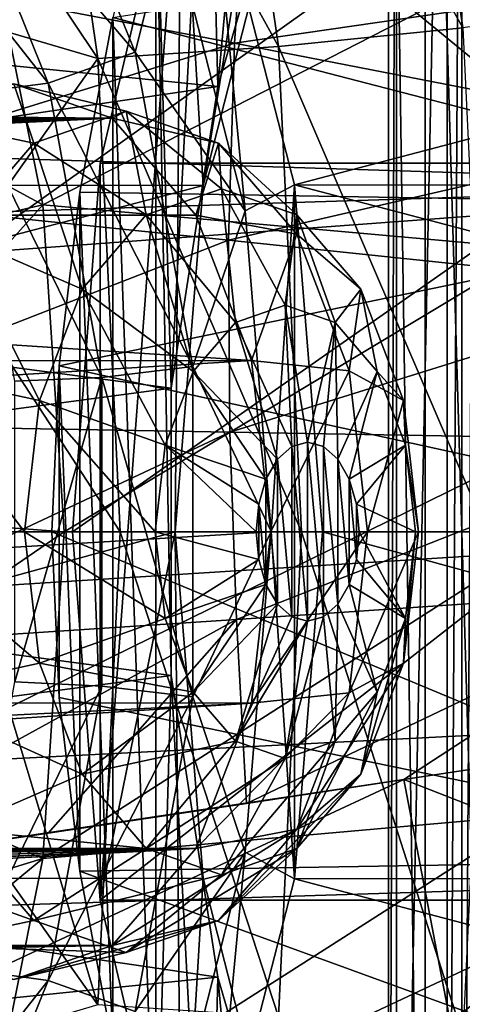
# Model space of a CAD drawing. Header units: metres. Extents: x 26 to 263, y -109 to 109.
# Tile 713 of 771: x 142.57 to 143.81, y 74.98 to 77.73. Entities that reach past the tile are written whole.
import ezdxf

# ---------------------------------------------------------------- set-up
doc = ezdxf.new("R2010")
doc.units = ezdxf.units.M
doc.layers.add('solid_500750', color=7, linetype='CONTINUOUS')

msp = doc.modelspace()

# ---------------------------------------------------------------- linework, layer by layer
at = {"layer": 'solid_500750'}
for points in [[(143.60054, 79.75, 39.25787), (143.60054, 72.849998, 39.25787), (143.702332, 72.849998, 39.003197)], [(143.702332, 79.75, 39.003197), (143.60054, 79.75, 39.25787), (143.702332, 72.849998, 39.003197)], [(143.622711, 79.75, 39.53125), (143.622711, 72.849998, 39.53125), (143.60054, 72.849998, 39.25787)], [(143.60054, 79.75, 39.25787), (143.622711, 79.75, 39.53125), (143.60054, 72.849998, 39.25787)], [(143.622711, 72.849998, 39.53125), (143.76413, 79.75, 39.766098), (143.76413, 72.849998, 39.766098)], [(143.622711, 79.75, 39.53125), (143.76413, 79.75, 39.766098), (143.622711, 72.849998, 39.53125)], [(143.702332, 79.75, 39.003197), (143.702332, 72.849998, 39.003197), (143.90683, 72.849998, 38.820435)], [(143.90683, 79.75, 38.820435), (143.702332, 79.75, 39.003197), (143.90683, 72.849998, 38.820435)], [(143.804977, 79.74865, 39.804291), (143.76413, 72.849998, 39.766098), (143.76413, 79.75, 39.766098)], [(143.804977, 79.74865, 39.804291), (143.804977, 72.851349, 39.804287), (143.76413, 72.849998, 39.766098)], [(143.849686, 79.748184, 39.838833), (143.804977, 72.851349, 39.804287), (143.804977, 79.74865, 39.804291)], [(143.849686, 79.748184, 39.838833), (143.849686, 72.851814, 39.838833), (143.804977, 72.851349, 39.804287)], [(143.083527, 77.266441, 42.676468), (143.022049, 78.287766, 42.764267), (143.382065, 79.113312, 42.250118)], [(143.311523, 78.157455, 42.350853), (143.083527, 77.266441, 42.676468), (143.382065, 79.113312, 42.250118)], [(143.608536, 79.075119, 29.069208), (143.807281, 77.706741, 28.785357), (143.10231, 78.971687, 29.082537)], [(144.295914, 77.77459, 28.631151), (143.807281, 77.706741, 28.785357), (143.608536, 79.075119, 29.069208)], [(143.123856, 77.5429, 42.618862), (143.261444, 79.031784, 42.422386), (143.096436, 78.646057, 42.658035)], [(143.123856, 77.5429, 42.618862), (143.353531, 78.331345, 42.290863), (143.261444, 79.031784, 42.422386)], [(143.10231, 78.971687, 29.082537), (143.293655, 77.65432, 28.809263), (142.602707, 78.905586, 28.967789)], [(143.807281, 77.706741, 28.785357), (143.293655, 77.65432, 28.809263), (143.10231, 78.971687, 29.082537)], [(142.602707, 78.905586, 28.967789), (142.789322, 77.620804, 28.701279), (142.218246, 78.475517, 28.629837)], [(143.293655, 77.65432, 28.809263), (142.789322, 77.620804, 28.701279), (142.602707, 78.905586, 28.967789)], [(142.418701, 77.07708, 14.761183), (141.929825, 78.443527, 14.099021), (144.713684, 78.712234, 15.592669)], [(145.59433, 77.310837, 16.512589), (142.418701, 77.07708, 14.761183), (144.713684, 78.712234, 15.592669)], [(142.9944, 76.700912, 42.803753), (143.096436, 78.646057, 42.658035), (142.951538, 78.207764, 42.864956)], [(142.9944, 76.700912, 42.803753), (143.123856, 77.5429, 42.618862), (143.096436, 78.646057, 42.658035)], [(142.789322, 77.620804, 28.701279), (142.314667, 77.760735, 28.492126), (142.218246, 78.475517, 28.629837)], [(142.588058, 78.390923, 35.596348), (142.89389, 77.639084, 35.159569), (142.366318, 78.25663, 35.593712)], [(142.989807, 78.021538, 35.139156), (142.89389, 77.639084, 35.159569), (142.588058, 78.390923, 35.596348)], [(140.190674, 77.840286, 40.448883), (143.353531, 78.331345, 42.290863), (143.123856, 77.5429, 42.618862)], [(143.022049, 78.287766, 42.764267), (142.795853, 77.328651, 43.087307), (144.189163, 77.328506, 44.062992)], [(143.022049, 78.287766, 42.764267), (142.795853, 75.271347, 43.087307), (142.795853, 77.328651, 43.087307)], [(143.005463, 76.300003, 42.787952), (142.795853, 75.271347, 43.087307), (143.022049, 78.287766, 42.764267)], [(143.083527, 77.266441, 42.676468), (143.005463, 76.300003, 42.787952), (143.022049, 78.287766, 42.764267)], [(143.022049, 78.287766, 42.764267), (144.189163, 77.328506, 44.062992), (144.41539, 78.287849, 43.739902)], [(142.366318, 78.25663, 35.593712), (142.65123, 77.552368, 35.186832), (142.135132, 78.207863, 35.488026)], [(142.89389, 77.639084, 35.159569), (142.65123, 77.552368, 35.186832), (142.366318, 78.25663, 35.593712)], [(144.88649, 77.267883, 24.819178), (114.206337, 78.237045, 2.661144), (114.289604, 76.300003, 2.542236)], [(144.88649, 77.267883, 24.819178), (144.821198, 78.229797, 24.912437), (114.206337, 78.237045, 2.661144)], [(143.170502, 77.663986, 50.471352), (143.210114, 78.222885, 50.414104), (141.854568, 77.915222, 51.891426)], [(144.48645, 77.855247, 48.978699), (143.210114, 78.222885, 50.414104), (143.170502, 77.663986, 50.471352)], [(142.65123, 77.552368, 35.186832), (142.412415, 77.52121, 35.09203), (142.135132, 78.207863, 35.488026)], [(142.951538, 74.392235, 42.864956), (142.951538, 78.207764, 42.864956), (142.831177, 77.735458, 43.036854)], [(142.9944, 75.899086, 42.803753), (142.951538, 78.207764, 42.864956), (142.951538, 74.392235, 42.864956)], [(142.9944, 75.899086, 42.803753), (142.9944, 76.700912, 42.803753), (142.951538, 78.207764, 42.864956)], [(143.311523, 78.157455, 42.350853), (139.708557, 78.161072, 39.82526), (139.479599, 77.268494, 40.152248)], [(143.108871, 78.161072, 34.969105), (143.200592, 77.195961, 34.838116), (142.989807, 78.021538, 35.139156)], [(143.108871, 78.161072, 34.969105), (143.33783, 77.268494, 34.642117), (143.200592, 77.195961, 34.838116)], [(146.714447, 78.157455, 37.490986), (143.33783, 77.268494, 34.642117), (143.108871, 78.161072, 34.969105)], [(143.311523, 78.157455, 42.350853), (139.479599, 77.268494, 40.152248), (143.083527, 77.266441, 42.676468)], [(146.942444, 77.266441, 37.165371), (143.33783, 77.268494, 34.642117), (146.714447, 78.157455, 37.490986)], [(141.734634, 77.701683, 32.921799), (142.63652, 77.212334, 33.377216), (142.462585, 78.078926, 33.62561)], [(142.462585, 78.078926, 33.62561), (142.63652, 77.212334, 33.377216), (143.859787, 77.840286, 35.208866)], [(142.831177, 77.735458, 43.036854), (145.024002, 78.078918, 44.438145), (144.850082, 77.212334, 44.686539)], [(142.989807, 78.021538, 35.139156), (143.200592, 77.195961, 34.838116), (142.89389, 77.639084, 35.159569)], [(143.170502, 77.663986, 50.471352), (141.854568, 77.915222, 51.891426), (141.833984, 77.250542, 51.918423)], [(140.040085, 77.089951, 40.663952), (140.190674, 77.840286, 40.448883), (143.123856, 77.5429, 42.618862)], [(142.63652, 77.212334, 33.377216), (144.010376, 77.089951, 34.993793), (143.859787, 77.840286, 35.208866)], [(144.455368, 77.413452, 49.024315), (144.48645, 77.855247, 48.978699), (143.170502, 77.663986, 50.471352)], [(142.789322, 77.620804, 28.701279), (142.372849, 77.033501, 28.409027), (142.314667, 77.760735, 28.492126)], [(142.739746, 77.247696, 43.167427), (142.831177, 77.735458, 43.036854), (144.850082, 77.212334, 44.686539)], [(142.831177, 74.86454, 43.036854), (142.831177, 77.735458, 43.036854), (142.739746, 77.247696, 43.167427)], [(142.951538, 74.392235, 42.864956), (142.831177, 77.735458, 43.036854), (142.831177, 74.86454, 43.036854)], [(141.734634, 77.701683, 32.921799), (141.838943, 77.028191, 32.772831), (142.63652, 77.212334, 33.377216)], [(143.807281, 77.706741, 28.785357), (143.874146, 76.300003, 28.689871), (143.293655, 77.65432, 28.809263)], [(143.154297, 77.114372, 50.494778), (143.170502, 77.663986, 50.471352), (141.833984, 77.250542, 51.918423)], [(142.89389, 77.639084, 35.159569), (143.054382, 76.760864, 34.930363), (142.65123, 77.552368, 35.186832)], [(143.293655, 77.65432, 28.809263), (143.358017, 76.300003, 28.717337), (142.789322, 77.620804, 28.701279)], [(143.200592, 77.195961, 34.838116), (143.054382, 76.760864, 34.930363), (142.89389, 77.639084, 35.159569)], [(144.455368, 77.413452, 49.024315), (143.170502, 77.663986, 50.471352), (143.154297, 77.114372, 50.494778)], [(143.874146, 76.300003, 28.689871), (143.358017, 76.300003, 28.717337), (143.293655, 77.65432, 28.809263)], [(142.789322, 77.620804, 28.701279), (142.852097, 76.300003, 28.611626), (142.372849, 77.033501, 28.409027)], [(143.358017, 76.300003, 28.717337), (142.852097, 76.300003, 28.611626), (142.789322, 77.620804, 28.701279)], [(142.829895, 77.454849, 37.808346), (142.555527, 77.550003, 38.200191), (137.980728, 77.497711, 34.560127)], [(140.040085, 77.089951, 40.663952), (143.123856, 77.5429, 42.618862), (142.9944, 76.700912, 42.803753)], [(142.610672, 77.384804, 38.78735), (142.281158, 77.454849, 38.592037), (142.555527, 77.550003, 38.200191)], [(142.65123, 77.552368, 35.186832), (142.800674, 76.730896, 34.973404), (142.412415, 77.52121, 35.09203)], [(142.868408, 77.474182, 38.419273), (142.555527, 77.550003, 38.200191), (142.829895, 77.454849, 37.808346)], [(142.610672, 77.384804, 38.78735), (142.555527, 77.550003, 38.200191), (142.868408, 77.474182, 38.419273)], [(143.054382, 76.760864, 34.930363), (142.800674, 76.730896, 34.973404), (142.65123, 77.552368, 35.186832)], [(142.800674, 76.730896, 34.973404), (142.557907, 76.720741, 34.884251), (142.412415, 77.52121, 35.09203)], [(142.829895, 77.454849, 37.808346), (137.980728, 77.497711, 34.560127), (137.9543, 77.454391, 34.393055)], [(142.610672, 77.384804, 38.78735), (142.868408, 77.474182, 38.419273), (142.924377, 77.184509, 38.905727)], [(142.868408, 77.474182, 38.419273), (142.829895, 77.454849, 37.808346), (143.126144, 77.384804, 38.051197)], [(142.868408, 77.474182, 38.419273), (143.134521, 77.257385, 38.60561), (142.924377, 77.184509, 38.905727)], [(142.868408, 77.474182, 38.419273), (143.126144, 77.384804, 38.051197), (143.134521, 77.257385, 38.60561)], [(142.829895, 77.454849, 37.808346), (137.386551, 77.204597, 33.52771), (137.232025, 77.184715, 33.394623)], [(143.0625, 77.183884, 37.476154), (142.829895, 77.454849, 37.808346), (137.232025, 77.184715, 33.394623)], [(142.829895, 77.454849, 37.808346), (137.537613, 77.239304, 33.679779), (137.386551, 77.204597, 33.52771)], [(142.829895, 77.454849, 37.808346), (137.582596, 77.252876, 33.730461), (137.537613, 77.239304, 33.679779)], [(142.829895, 77.454849, 37.808346), (137.676651, 77.286476, 33.846775), (137.582596, 77.252876, 33.730461)], [(142.829895, 77.454849, 37.808346), (137.796753, 77.341812, 34.024822), (137.676651, 77.286476, 33.846775)], [(142.829895, 77.454849, 37.808346), (137.891525, 77.399956, 34.209518), (137.796753, 77.341812, 34.024822)], [(142.829895, 77.454849, 37.808346), (137.898178, 77.404831, 34.225311), (137.891525, 77.399956, 34.209518)], [(142.829895, 77.454849, 37.808346), (137.9543, 77.454391, 34.393055), (137.898178, 77.404831, 34.225311)], [(142.392181, 77.130272, 39.099392), (142.281158, 77.454849, 38.592037), (142.610672, 77.384804, 38.78735)], [(143.126144, 77.384804, 38.051197), (142.829895, 77.454849, 37.808346), (143.0625, 77.183884, 37.476154)], [(144.442902, 76.979156, 49.043308), (144.455368, 77.413452, 49.024315), (143.154297, 77.114372, 50.494778)], [(142.392181, 77.130272, 39.099392), (142.610672, 77.384804, 38.78735), (142.746231, 76.976974, 39.160156)], [(142.610672, 77.384804, 38.78735), (142.924377, 77.184509, 38.905727), (142.746231, 76.976974, 39.160156)], [(143.126144, 77.384804, 38.051197), (143.0625, 77.183884, 37.476154), (143.344635, 77.130272, 37.739155)], [(143.126144, 77.384804, 38.051197), (143.344666, 77.184509, 38.305496), (143.134521, 77.257385, 38.60561)], [(143.126144, 77.384804, 38.051197), (143.344635, 77.130272, 37.739155), (143.344666, 77.184509, 38.305496)], [(142.21582, 75.649078, 15.087096), (142.418701, 77.07708, 14.761183), (145.59433, 77.310837, 16.512589)], [(145.372818, 75.810387, 16.853996), (142.21582, 75.649078, 15.087096), (145.59433, 77.310837, 16.512589)], [(142.795853, 77.328651, 43.087307), (142.718674, 76.300003, 43.197529), (144.189163, 77.328506, 44.062992)], [(142.795853, 77.328651, 43.087307), (142.795853, 75.271347, 43.087307), (142.718674, 76.300003, 43.197529)], [(142.718674, 76.300003, 43.197529), (144.11203, 76.300003, 44.173161), (144.189163, 77.328506, 44.062992)], [(144.88649, 77.267883, 24.819178), (114.289604, 76.300003, 2.542236), (144.90831, 76.300003, 24.788027)], [(143.083527, 77.266441, 42.676468), (139.479599, 77.268494, 40.152248), (139.401199, 76.300003, 40.264217)], [(143.083527, 77.266441, 42.676468), (139.401199, 76.300003, 40.264217), (143.005463, 76.300003, 42.787952)], [(142.924377, 77.184509, 38.905727), (143.134521, 77.257385, 38.60561), (143.173447, 76.884521, 38.928436)], [(143.134521, 77.257385, 38.60561), (143.312317, 76.932686, 38.730106), (143.173447, 76.884521, 38.928436)], [(143.134521, 77.257385, 38.60561), (143.344666, 77.184509, 38.305496), (143.312317, 76.932686, 38.730106)], [(143.33783, 77.268494, 34.642117), (143.272842, 76.301048, 34.73494), (143.200592, 77.195961, 34.838116)], [(143.33783, 77.268494, 34.642117), (143.33783, 75.331505, 34.642117), (143.272842, 76.301048, 34.73494)], [(143.33783, 77.268494, 34.642117), (143.416229, 76.300003, 34.530151), (143.33783, 75.331505, 34.642117)], [(147.020493, 76.300003, 37.053886), (143.416229, 76.300003, 34.530151), (143.33783, 77.268494, 34.642117)], [(147.020493, 76.300003, 37.053886), (143.33783, 77.268494, 34.642117), (146.942444, 77.266441, 37.165371)], [(143.154297, 77.114372, 50.494778), (141.833984, 77.250542, 51.918423), (141.83725, 76.601318, 51.909378)], [(142.681656, 76.763023, 43.250389), (142.739746, 77.247696, 43.167427), (144.850082, 77.212334, 44.686539)], [(142.739746, 75.352303, 43.167427), (142.739746, 77.247696, 43.167427), (142.681656, 76.763023, 43.250389)], [(142.831177, 74.86454, 43.036854), (142.739746, 77.247696, 43.167427), (142.739746, 75.352303, 43.167427)], [(141.838943, 77.028191, 32.772831), (141.876068, 76.361206, 32.71981), (142.63652, 77.212334, 33.377216)], [(141.876068, 76.361206, 32.71981), (142.69548, 76.300003, 33.293011), (142.63652, 77.212334, 33.377216)], [(142.63652, 77.212334, 33.377216), (142.69548, 76.300003, 33.293011), (144.010376, 77.089951, 34.993793)], [(142.681656, 76.763023, 43.250389), (144.850082, 77.212334, 44.686539), (144.791107, 76.299995, 44.770741)], [(143.217926, 76.778351, 37.254192), (137.085556, 77.178848, 33.284946), (135.354797, 76.7752, 31.746809)], [(143.0625, 77.183884, 37.476154), (137.232025, 77.184715, 33.394623), (137.085556, 77.178848, 33.284946)], [(143.217926, 76.778351, 37.254192), (143.0625, 77.183884, 37.476154), (137.085556, 77.178848, 33.284946)], [(142.746231, 76.976974, 39.160156), (142.924377, 77.184509, 38.905727), (143.055725, 76.747375, 39.096573)], [(142.924377, 77.184509, 38.905727), (143.173447, 76.884521, 38.928436), (143.055725, 76.747375, 39.096573)], [(143.200592, 77.195961, 34.838116), (143.272842, 76.301048, 34.73494), (143.054382, 76.760864, 34.930363)], [(143.344635, 77.130272, 37.739155), (143.0625, 77.183884, 37.476154), (143.217926, 76.778351, 37.254192)], [(143.344666, 77.184509, 38.305496), (143.451202, 76.884521, 38.531776), (143.312317, 76.932686, 38.730106)], [(143.344635, 77.130272, 37.739155), (143.522827, 76.976974, 38.051067), (143.344666, 77.184509, 38.305496)], [(143.344666, 77.184509, 38.305496), (143.522827, 76.976974, 38.051067), (143.451202, 76.884521, 38.531776)], [(142.246185, 76.749336, 39.307888), (142.392181, 77.130272, 39.099392), (142.627197, 76.666374, 39.330158)], [(142.392181, 77.130272, 39.099392), (142.746231, 76.976974, 39.160156), (142.627197, 76.666374, 39.330158)], [(143.344635, 77.130272, 37.739155), (143.217926, 76.778351, 37.254192), (143.490631, 76.749336, 37.530655)], [(143.344635, 77.130272, 37.739155), (143.490631, 76.749336, 37.530655), (143.522827, 76.976974, 38.051067)], [(139.989029, 76.300003, 40.736862), (140.040085, 77.089951, 40.663952), (142.9944, 76.700912, 42.803753)], [(143.158066, 76.577858, 50.488594), (143.154297, 77.114372, 50.494778), (141.83725, 76.601318, 51.909378)], [(142.69548, 76.300003, 33.293011), (144.061432, 76.300003, 34.920883), (144.010376, 77.089951, 34.993793)], [(144.442902, 76.979156, 49.043308), (143.154297, 77.114372, 50.494778), (143.158066, 76.577858, 50.488594)], [(142.852097, 76.300003, 28.611626), (142.392303, 76.300003, 28.381247), (142.372849, 77.033501, 28.409027)], [(144.446396, 76.555397, 49.039017), (144.442902, 76.979156, 49.043308), (143.158066, 76.577858, 50.488594)], [(142.627197, 76.666374, 39.330158), (142.746231, 76.976974, 39.160156), (142.977051, 76.542114, 39.20892)], [(142.746231, 76.976974, 39.160156), (143.055725, 76.747375, 39.096573), (142.977051, 76.542114, 39.20892)], [(143.522827, 76.976974, 38.051067), (143.568924, 76.747375, 38.36364), (143.451202, 76.884521, 38.531776)], [(143.490631, 76.749336, 37.530655), (143.641861, 76.666374, 37.881065), (143.522827, 76.976974, 38.051067)], [(143.522827, 76.976974, 38.051067), (143.641861, 76.666374, 37.881065), (143.568924, 76.747375, 38.36364)], [(143.173447, 76.884521, 38.928436), (143.312317, 76.932686, 38.730106), (143.330353, 76.53775, 38.837063)], [(143.312317, 76.932686, 38.730106), (143.374695, 76.550003, 38.773754), (143.330353, 76.53775, 38.837063)], [(143.312317, 76.932686, 38.730106), (143.451202, 76.884521, 38.531776), (143.374695, 76.550003, 38.773754)], [(143.055725, 76.747375, 39.096573), (143.173447, 76.884521, 38.928436), (143.29039, 76.502251, 38.894138)], [(143.173447, 76.884521, 38.928436), (143.330353, 76.53775, 38.837063), (143.29039, 76.502251, 38.894138)], [(143.451202, 76.884521, 38.531776), (143.419022, 76.537743, 38.710442), (143.374695, 76.550003, 38.773754)], [(143.451202, 76.884521, 38.531776), (143.458969, 76.502235, 38.653378), (143.419022, 76.537743, 38.710442)], [(143.451202, 76.884521, 38.531776), (143.568924, 76.747375, 38.36364), (143.458969, 76.502235, 38.653378)], [(143.217926, 76.778351, 37.254192), (135.354797, 76.7752, 31.746809), (135.40863, 76.300003, 31.669916)], [(143.217926, 76.778351, 37.254192), (135.40863, 76.300003, 31.669916), (143.272491, 76.300003, 37.17625)], [(142.661316, 76.300003, 43.279442), (142.681656, 76.763023, 43.250389), (144.791107, 76.299995, 44.770741)], [(142.681656, 75.836975, 43.250389), (142.681656, 76.763023, 43.250389), (142.661316, 76.300003, 43.279442)], [(142.739746, 75.352303, 43.167427), (142.681656, 76.763023, 43.250389), (142.681656, 75.836975, 43.250389)], [(143.054382, 76.760864, 34.930363), (143.054382, 75.839142, 34.930363), (142.800674, 76.730896, 34.973404)], [(143.272842, 76.301048, 34.73494), (143.054382, 75.839142, 34.930363), (143.054382, 76.760864, 34.930363)], [(143.490631, 76.749336, 37.530655), (143.217926, 76.778351, 37.254192), (143.272491, 76.300003, 37.17625)], [(142.194931, 76.300003, 39.381104), (142.246185, 76.749336, 39.307888), (142.585388, 76.300003, 39.389854)], [(142.246185, 76.749336, 39.307888), (142.627197, 76.666374, 39.330158), (142.585388, 76.300003, 39.389854)], [(142.977051, 76.542114, 39.20892), (143.055725, 76.747375, 39.096573), (143.258652, 76.446877, 38.93948)], [(143.055725, 76.747375, 39.096573), (143.29039, 76.502251, 38.894138), (143.258652, 76.446877, 38.93948)], [(143.490631, 76.749336, 37.530655), (143.272491, 76.300003, 37.17625), (143.541885, 76.300003, 37.457439)], [(143.568924, 76.747375, 38.36364), (143.490723, 76.446854, 38.60804), (143.458969, 76.502235, 38.653378)], [(143.490631, 76.749336, 37.530655), (143.541885, 76.300003, 37.457439), (143.641861, 76.666374, 37.881065)], [(143.568924, 76.747375, 38.36364), (143.647598, 76.542114, 38.251293), (143.490723, 76.446854, 38.60804)], [(143.641861, 76.666374, 37.881065), (143.647598, 76.542114, 38.251293), (143.568924, 76.747375, 38.36364)], [(142.800674, 76.730896, 34.973404), (142.55806, 75.881058, 34.884022), (142.557907, 76.720741, 34.884251)], [(142.800674, 76.730896, 34.973404), (142.800674, 75.869102, 34.973404), (142.55806, 75.881058, 34.884022)], [(143.054382, 75.839142, 34.930363), (142.800674, 75.869102, 34.973404), (142.800674, 76.730896, 34.973404)], [(139.989029, 76.300003, 40.736862), (142.9944, 76.700912, 42.803753), (142.9944, 75.899086, 42.803753)], [(142.585388, 76.300003, 39.389854), (142.627197, 76.666374, 39.330158), (142.949432, 76.300003, 39.248371)], [(142.627197, 76.666374, 39.330158), (142.977051, 76.542114, 39.20892), (142.949432, 76.300003, 39.248371)], [(143.541885, 76.300003, 37.457439), (143.683655, 76.300003, 37.821369), (143.641861, 76.666374, 37.881065)], [(143.641861, 76.666374, 37.881065), (143.683655, 76.300003, 37.821369), (143.647598, 76.542114, 38.251293)], [(143.158066, 76.577858, 50.488594), (141.83725, 76.601318, 51.909378), (141.858185, 75.96843, 51.872154)], [(143.176697, 76.055138, 50.459301), (143.158066, 76.577858, 50.488594), (141.858185, 75.96843, 51.872154)], [(144.446396, 76.555397, 49.039017), (143.158066, 76.577858, 50.488594), (143.176697, 76.055138, 50.459301)], [(142.949432, 76.300003, 39.248371), (142.977051, 76.542114, 39.20892), (143.231277, 76.300003, 38.978554)], [(142.977051, 76.542114, 39.20892), (143.258652, 76.446877, 38.93948), (143.238297, 76.377197, 38.96854)], [(142.977051, 76.542114, 39.20892), (143.238297, 76.377197, 38.96854), (143.231277, 76.300003, 38.978554)], [(144.461807, 76.142693, 49.01659), (144.446396, 76.555397, 49.039017), (143.176697, 76.055138, 50.459301)], [(143.374664, 76.050003, 38.773781), (143.330353, 76.53775, 38.837063), (143.374695, 76.550003, 38.773754)], [(143.419006, 76.062248, 38.710468), (143.374664, 76.050003, 38.773781), (143.374695, 76.550003, 38.773754)], [(143.419006, 76.062248, 38.710468), (143.374695, 76.550003, 38.773754), (143.419022, 76.537743, 38.710442)], [(143.647598, 76.542114, 38.251293), (143.511063, 76.377167, 38.578987), (143.490723, 76.446854, 38.60804)], [(143.647598, 76.542114, 38.251293), (143.675217, 76.300003, 38.211842), (143.511063, 76.377167, 38.578987)], [(143.683655, 76.300003, 37.821369), (143.675217, 76.300003, 38.211842), (143.647598, 76.542114, 38.251293)], [(143.330338, 76.062263, 38.83709), (143.29039, 76.502251, 38.894138), (143.330353, 76.53775, 38.837063)], [(143.374664, 76.050003, 38.773781), (143.330338, 76.062263, 38.83709), (143.330353, 76.53775, 38.837063)], [(143.458969, 76.097748, 38.653397), (143.419006, 76.062248, 38.710468), (143.419022, 76.537743, 38.710442)], [(143.458969, 76.097748, 38.653397), (143.419022, 76.537743, 38.710442), (143.458969, 76.502235, 38.653378)], [(143.290375, 76.097763, 38.894157), (143.258652, 76.446877, 38.93948), (143.29039, 76.502251, 38.894138)], [(143.330338, 76.062263, 38.83709), (143.290375, 76.097763, 38.894157), (143.29039, 76.502251, 38.894138)], [(143.490707, 76.153122, 38.608055), (143.458969, 76.502235, 38.653378), (143.490723, 76.446854, 38.60804)], [(143.490707, 76.153122, 38.608055), (143.458969, 76.097748, 38.653397), (143.458969, 76.502235, 38.653378)], [(143.258636, 76.153145, 38.939495), (143.238297, 76.377197, 38.96854), (143.258652, 76.446877, 38.93948)], [(143.290375, 76.097763, 38.894157), (143.258636, 76.153145, 38.939495), (143.258652, 76.446877, 38.93948)], [(143.511063, 76.222809, 38.578995), (143.490707, 76.153122, 38.608055), (143.490723, 76.446854, 38.60804)], [(143.511063, 76.222809, 38.578995), (143.490723, 76.446854, 38.60804), (143.511063, 76.377167, 38.578987)], [(143.238297, 76.222832, 38.968548), (143.231277, 76.300003, 38.978554), (143.238297, 76.377197, 38.96854)], [(143.258636, 76.153145, 38.939495), (143.238297, 76.222832, 38.968548), (143.238297, 76.377197, 38.96854)], [(143.511063, 76.222809, 38.578995), (143.511063, 76.377167, 38.578987), (143.518066, 76.300003, 38.568977)], [(143.675217, 76.300003, 38.211842), (143.518066, 76.300003, 38.568977), (143.511063, 76.377167, 38.578987)], [(141.876068, 76.361206, 32.71981), (141.852829, 75.721939, 32.752983), (142.69548, 76.300003, 33.293011)], [(144.90831, 76.300003, 24.788027), (114.289604, 76.300003, 2.542236), (114.206337, 74.362961, 2.661144)], [(144.88649, 75.33213, 24.819176), (144.90831, 76.300003, 24.788027), (114.206337, 74.362961, 2.661144)], [(143.272491, 76.300003, 37.17625), (135.40863, 76.300003, 31.669916), (135.354797, 75.824799, 31.746809)], [(143.217926, 75.821648, 37.254192), (143.272491, 76.300003, 37.17625), (135.354797, 75.824799, 31.746809)], [(143.005463, 76.300003, 42.787952), (139.401199, 76.300003, 40.264217), (139.479599, 75.331505, 40.152248)], [(143.005463, 76.300003, 42.787952), (139.479599, 75.331505, 40.152248), (143.083527, 75.333557, 42.676468)], [(140.040085, 75.510048, 40.663952), (139.989029, 76.300003, 40.736862), (142.9944, 75.899086, 42.803753)], [(141.852829, 75.721939, 32.752983), (142.63652, 75.387665, 33.377216), (142.69548, 76.300003, 33.293011)], [(142.627197, 75.933624, 39.330158), (142.194931, 76.300003, 39.381104), (142.585388, 76.300003, 39.389854)], [(142.246185, 75.850662, 39.307888), (142.194931, 76.300003, 39.381104), (142.627197, 75.933624, 39.330158)], [(142.789322, 74.979195, 28.701279), (142.372849, 75.566513, 28.409025), (142.392303, 76.300003, 28.381247)], [(142.789322, 74.979195, 28.701279), (142.392303, 76.300003, 28.381247), (142.852097, 76.300003, 28.611626)], [(142.977051, 76.057884, 39.20892), (142.585388, 76.300003, 39.389854), (142.949432, 76.300003, 39.248371)], [(142.627197, 75.933624, 39.330158), (142.585388, 76.300003, 39.389854), (142.977051, 76.057884, 39.20892)], [(142.63652, 75.387665, 33.377216), (144.010376, 75.510048, 34.993793), (144.061432, 76.300003, 34.920883)], [(142.69548, 76.300003, 33.293011), (142.63652, 75.387665, 33.377216), (144.061432, 76.300003, 34.920883)], [(142.661316, 76.300003, 43.279442), (144.791107, 76.299995, 44.770741), (144.850082, 75.387665, 44.686535)], [(142.681656, 75.836975, 43.250389), (142.661316, 76.300003, 43.279442), (144.850082, 75.387665, 44.686535)], [(142.718674, 76.300003, 43.197529), (142.795853, 75.271347, 43.087307), (144.11203, 76.300003, 44.173161)], [(143.293655, 74.945686, 28.809263), (142.789322, 74.979195, 28.701279), (142.852097, 76.300003, 28.611626)], [(142.795853, 75.271347, 43.087307), (144.189163, 75.271492, 44.062992), (144.11203, 76.300003, 44.173161)], [(143.005463, 76.300003, 42.787952), (143.022049, 74.312241, 42.764267), (142.795853, 75.271347, 43.087307)], [(143.293655, 74.945686, 28.809263), (142.852097, 76.300003, 28.611626), (143.358017, 76.300003, 28.717337)], [(142.949432, 76.300003, 39.248371), (143.231277, 76.300003, 38.978554), (143.238297, 76.222832, 38.968548)], [(142.977051, 76.057884, 39.20892), (142.949432, 76.300003, 39.248371), (143.238297, 76.222832, 38.968548)], [(143.005463, 76.300003, 42.787952), (143.083527, 75.333557, 42.676468), (143.022049, 74.312241, 42.764267)], [(143.272842, 76.301048, 34.73494), (143.200806, 75.405411, 34.837803), (143.054382, 75.839142, 34.930363)], [(143.33783, 75.331505, 34.642117), (143.200806, 75.405411, 34.837803), (143.272842, 76.301048, 34.73494)], [(143.541885, 76.300003, 37.457439), (143.272491, 76.300003, 37.17625), (143.217926, 75.821648, 37.254192)], [(143.490631, 75.850662, 37.530655), (143.541885, 76.300003, 37.457439), (143.217926, 75.821648, 37.254192)], [(143.807281, 74.893257, 28.785357), (143.293655, 74.945686, 28.809263), (143.358017, 76.300003, 28.717337)], [(146.942444, 75.333557, 37.165371), (143.33783, 75.331505, 34.642117), (143.416229, 76.300003, 34.530151)], [(143.807281, 74.893257, 28.785357), (143.358017, 76.300003, 28.717337), (143.874146, 76.300003, 28.689871)], [(146.942444, 75.333557, 37.165371), (143.416229, 76.300003, 34.530151), (147.020493, 76.300003, 37.053886)], [(143.490631, 75.850662, 37.530655), (143.683655, 76.300003, 37.821369), (143.541885, 76.300003, 37.457439)], [(143.490631, 75.850662, 37.530655), (143.641861, 75.933624, 37.881065), (143.683655, 76.300003, 37.821369)], [(143.647598, 76.057884, 38.251293), (143.511063, 76.222809, 38.578995), (143.518066, 76.300003, 38.568977)], [(143.647598, 76.057884, 38.251293), (143.518066, 76.300003, 38.568977), (143.675217, 76.300003, 38.211842)], [(143.641861, 75.933624, 37.881065), (143.675217, 76.300003, 38.211842), (143.683655, 76.300003, 37.821369)], [(143.641861, 75.933624, 37.881065), (143.647598, 76.057884, 38.251293), (143.675217, 76.300003, 38.211842)], [(142.977051, 76.057884, 39.20892), (143.238297, 76.222832, 38.968548), (143.258636, 76.153145, 38.939495)], [(143.647598, 76.057884, 38.251293), (143.490707, 76.153122, 38.608055), (143.511063, 76.222809, 38.578995)], [(143.055725, 75.852623, 39.096573), (142.977051, 76.057884, 39.20892), (143.258636, 76.153145, 38.939495)], [(143.055725, 75.852623, 39.096573), (143.258636, 76.153145, 38.939495), (143.290375, 76.097763, 38.894157)], [(144.461807, 76.142693, 49.01659), (143.176697, 76.055138, 50.459301), (143.203903, 75.541656, 50.415138)], [(144.461807, 76.142693, 49.01659), (143.203903, 75.541656, 50.415138), (143.642822, 75.608093, 49.931808)], [(143.568924, 75.852623, 38.36364), (143.458969, 76.097748, 38.653397), (143.490707, 76.153122, 38.608055)], [(143.647598, 76.057884, 38.251293), (143.568924, 75.852623, 38.36364), (143.490707, 76.153122, 38.608055)], [(144.461807, 76.142693, 49.01659), (143.642822, 75.608093, 49.931808), (144.091232, 75.676682, 49.429676)], [(143.173447, 75.715477, 38.928436), (143.055725, 75.852623, 39.096573), (143.290375, 76.097763, 38.894157)], [(143.173447, 75.715477, 38.928436), (143.290375, 76.097763, 38.894157), (143.330338, 76.062263, 38.83709)], [(143.451202, 75.715477, 38.531776), (143.419006, 76.062248, 38.710468), (143.458969, 76.097748, 38.653397)], [(143.568924, 75.852623, 38.36364), (143.451202, 75.715477, 38.531776), (143.458969, 76.097748, 38.653397)], [(143.176697, 76.055138, 50.459301), (141.858185, 75.96843, 51.872154), (141.88884, 75.346497, 51.817329)], [(143.176697, 76.055138, 50.459301), (141.88884, 75.346497, 51.817329), (142.65152, 75.458992, 51.012333)], [(142.627197, 75.933624, 39.330158), (142.977051, 76.057884, 39.20892), (143.055725, 75.852623, 39.096573)], [(143.176697, 76.055138, 50.459301), (142.65152, 75.458992, 51.012333), (143.203903, 75.541656, 50.415138)], [(143.173447, 75.715477, 38.928436), (143.330338, 76.062263, 38.83709), (143.374664, 76.050003, 38.773781)], [(143.312317, 75.66732, 38.730106), (143.173447, 75.715477, 38.928436), (143.374664, 76.050003, 38.773781)], [(143.312317, 75.66732, 38.730106), (143.374664, 76.050003, 38.773781), (143.419006, 76.062248, 38.710468)], [(143.451202, 75.715477, 38.531776), (143.312317, 75.66732, 38.730106), (143.419006, 76.062248, 38.710468)], [(143.522827, 75.623024, 38.051067), (143.568924, 75.852623, 38.36364), (143.647598, 76.057884, 38.251293)], [(143.641861, 75.933624, 37.881065), (143.522827, 75.623024, 38.051067), (143.647598, 76.057884, 38.251293)], [(142.246185, 75.850662, 39.307888), (142.627197, 75.933624, 39.330158), (142.746231, 75.623024, 39.160156)], [(142.746231, 75.623024, 39.160156), (142.627197, 75.933624, 39.330158), (143.055725, 75.852623, 39.096573)], [(143.344635, 75.469727, 37.739155), (143.522827, 75.623024, 38.051067), (143.641861, 75.933624, 37.881065)], [(143.490631, 75.850662, 37.530655), (143.344635, 75.469727, 37.739155), (143.641861, 75.933624, 37.881065)], [(140.040085, 75.510048, 40.663952), (142.9944, 75.899086, 42.803753), (143.123856, 75.057098, 42.618862)], [(142.800674, 75.869102, 34.973404), (142.412735, 75.079941, 35.091564), (142.55806, 75.881058, 34.884022)], [(142.9944, 75.899086, 42.803753), (142.951538, 74.392235, 42.864956), (143.096436, 73.953941, 42.658035)], [(143.123856, 75.057098, 42.618862), (142.9944, 75.899086, 42.803753), (143.096436, 73.953941, 42.658035)], [(142.800674, 75.869102, 34.973404), (142.65123, 75.04763, 35.186832), (142.412735, 75.079941, 35.091564)], [(143.054382, 75.839142, 34.930363), (142.65123, 75.04763, 35.186832), (142.800674, 75.869102, 34.973404)], [(142.746231, 75.623024, 39.160156), (143.055725, 75.852623, 39.096573), (143.173447, 75.715477, 38.928436)], [(143.344666, 75.415489, 38.305496), (143.451202, 75.715477, 38.531776), (143.568924, 75.852623, 38.36364)], [(143.522827, 75.623024, 38.051067), (143.344666, 75.415489, 38.305496), (143.568924, 75.852623, 38.36364)], [(143.217926, 75.821648, 37.254192), (135.354797, 75.824799, 31.746809), (135.201508, 75.42115, 31.965721)], [(142.392181, 75.469727, 39.099392), (142.246185, 75.850662, 39.307888), (142.746231, 75.623024, 39.160156)], [(143.054382, 75.839142, 34.930363), (142.89389, 74.960915, 35.159569), (142.65123, 75.04763, 35.186832)], [(142.739746, 75.352303, 43.167427), (142.681656, 75.836975, 43.250389), (144.850082, 75.387665, 44.686535)], [(143.200806, 75.405411, 34.837803), (142.89389, 74.960915, 35.159569), (143.054382, 75.839142, 34.930363)], [(143.490631, 75.850662, 37.530655), (143.217926, 75.821648, 37.254192), (143.0625, 75.416115, 37.476154)], [(143.490631, 75.850662, 37.530655), (143.0625, 75.416115, 37.476154), (143.344635, 75.469727, 37.739155)], [(143.217926, 75.821648, 37.254192), (135.201508, 75.42115, 31.965721), (137.085556, 75.42115, 33.284946)], [(143.0625, 75.416115, 37.476154), (143.217926, 75.821648, 37.254192), (137.085556, 75.42115, 33.284946)], [(141.995499, 74.224228, 15.420232), (142.21582, 75.649078, 15.087096), (145.372818, 75.810387, 16.853996)], [(145.138885, 74.313362, 17.206718), (141.995499, 74.224228, 15.420232), (145.372818, 75.810387, 16.853996)], [(141.852829, 75.721939, 32.752983), (141.777771, 75.125526, 32.86018), (142.63652, 75.387665, 33.377216)], [(142.924377, 75.415489, 38.905727), (142.746231, 75.623024, 39.160156), (143.173447, 75.715477, 38.928436)], [(142.924377, 75.415489, 38.905727), (143.173447, 75.715477, 38.928436), (143.312317, 75.66732, 38.730106)], [(143.134521, 75.342613, 38.60561), (143.312317, 75.66732, 38.730106), (143.451202, 75.715477, 38.531776)], [(143.344666, 75.415489, 38.305496), (143.134521, 75.342613, 38.60561), (143.451202, 75.715477, 38.531776)], [(143.134521, 75.342613, 38.60561), (142.924377, 75.415489, 38.905727), (143.312317, 75.66732, 38.730106)], [(144.091232, 75.676682, 49.429676), (143.642822, 75.608093, 49.931808), (146.142136, 74.632904, 46.981846)], [(143.642822, 75.608093, 49.931808), (141.439804, 74.581551, 52.246834), (144.028717, 73.591438, 49.413288)], [(141.88884, 75.346497, 51.817329), (141.439804, 74.581551, 52.246834), (143.642822, 75.608093, 49.931808)], [(142.65152, 75.458992, 51.012333), (141.88884, 75.346497, 51.817329), (143.642822, 75.608093, 49.931808)], [(142.392181, 75.469727, 39.099392), (142.746231, 75.623024, 39.160156), (142.924377, 75.415489, 38.905727)], [(143.203903, 75.541656, 50.415138), (142.65152, 75.458992, 51.012333), (143.642822, 75.608093, 49.931808)], [(143.126144, 75.215202, 38.051197), (143.344666, 75.415489, 38.305496), (143.522827, 75.623024, 38.051067)], [(143.344635, 75.469727, 37.739155), (143.126144, 75.215202, 38.051197), (143.522827, 75.623024, 38.051067)], [(143.642822, 75.608093, 49.931808), (144.028717, 73.591438, 49.413288), (146.142136, 74.632904, 46.981846)], [(142.789322, 74.979195, 28.701279), (142.314667, 74.839279, 28.492123), (142.372849, 75.566513, 28.409025)], [(140.190674, 74.759712, 40.448883), (140.040085, 75.510048, 40.663952), (143.123856, 75.057098, 42.618862)], [(142.462585, 74.52108, 33.62561), (143.859787, 74.759712, 35.208866), (144.010376, 75.510048, 34.993793)], [(142.63652, 75.387665, 33.377216), (142.462585, 74.52108, 33.62561), (144.010376, 75.510048, 34.993793)], [(142.610672, 75.215202, 38.78735), (142.048553, 75.416115, 38.924229), (142.392181, 75.469727, 39.099392)], [(142.610672, 75.215202, 38.78735), (142.392181, 75.469727, 39.099392), (142.924377, 75.415489, 38.905727)], [(143.344635, 75.469727, 37.739155), (143.0625, 75.416115, 37.476154), (142.829895, 75.145149, 37.808346)], [(143.344635, 75.469727, 37.739155), (142.829895, 75.145149, 37.808346), (143.126144, 75.215202, 38.051197)], [(143.0625, 75.416115, 37.476154), (137.085556, 75.42115, 33.284946), (137.232086, 75.415276, 33.39468)], [(143.0625, 75.416115, 37.476154), (137.232086, 75.415276, 33.39468), (137.386856, 75.395348, 33.527992)], [(143.0625, 75.416115, 37.476154), (137.386856, 75.395348, 33.527992), (137.538101, 75.360558, 33.680321)], [(143.0625, 75.416115, 37.476154), (137.538101, 75.360558, 33.680321), (137.582626, 75.347115, 33.730499)], [(143.0625, 75.416115, 37.476154), (137.582626, 75.347115, 33.730499), (137.67717, 75.313316, 33.847462)], [(143.0625, 75.416115, 37.476154), (137.67717, 75.313316, 33.847462), (137.797104, 75.258003, 34.025414)], [(143.0625, 75.416115, 37.476154), (137.797104, 75.258003, 34.025414), (137.891586, 75.200005, 34.209652)], [(143.0625, 75.416115, 37.476154), (137.891586, 75.200005, 34.209652), (137.898178, 75.195175, 34.225311)], [(143.0625, 75.416115, 37.476154), (137.898178, 75.195175, 34.225311), (137.954163, 75.14576, 34.392517)], [(142.829895, 75.145149, 37.808346), (143.0625, 75.416115, 37.476154), (137.954163, 75.14576, 34.392517)], [(142.610672, 75.215202, 38.78735), (142.281158, 75.145149, 38.592037), (142.048553, 75.416115, 38.924229)], [(142.610672, 75.215202, 38.78735), (142.924377, 75.415489, 38.905727), (143.134521, 75.342613, 38.60561)], [(142.868408, 75.125824, 38.419273), (143.134521, 75.342613, 38.60561), (143.344666, 75.415489, 38.305496)], [(143.126144, 75.215202, 38.051197), (142.868408, 75.125824, 38.419273), (143.344666, 75.415489, 38.305496)], [(141.659943, 74.582077, 33.028473), (142.462585, 74.52108, 33.62561), (142.63652, 75.387665, 33.377216)], [(141.777771, 75.125526, 32.86018), (141.659943, 74.582077, 33.028473), (142.63652, 75.387665, 33.377216)], [(142.739746, 75.352303, 43.167427), (144.850082, 75.387665, 44.686535), (145.024002, 74.52108, 44.438145)], [(143.200806, 75.405411, 34.837803), (142.990326, 74.57991, 35.138405), (142.89389, 74.960915, 35.159569)], [(143.108871, 74.438927, 34.969105), (142.990326, 74.57991, 35.138405), (143.200806, 75.405411, 34.837803)], [(143.33783, 75.331505, 34.642117), (143.108871, 74.438927, 34.969105), (143.200806, 75.405411, 34.837803)], [(144.821198, 74.370224, 24.912436), (144.88649, 75.33213, 24.819176), (114.206337, 74.362961, 2.661144)], [(143.083527, 75.333557, 42.676468), (139.479599, 75.331505, 40.152248), (143.311523, 74.442543, 42.350853)], [(143.311523, 74.442543, 42.350853), (139.479599, 75.331505, 40.152248), (139.708557, 74.438927, 39.82526)], [(142.868408, 75.125824, 38.419273), (142.610672, 75.215202, 38.78735), (143.134521, 75.342613, 38.60561)], [(142.831177, 74.86454, 43.036854), (142.739746, 75.352303, 43.167427), (145.024002, 74.52108, 44.438145)], [(143.083527, 75.333557, 42.676468), (143.311523, 74.442543, 42.350853), (143.022049, 74.312241, 42.764267)], [(146.714447, 74.442543, 37.490986), (143.108871, 74.438927, 34.969105), (143.33783, 75.331505, 34.642117)], [(146.714447, 74.442543, 37.490986), (143.33783, 75.331505, 34.642117), (146.942444, 75.333557, 37.165371)], [(142.795853, 75.271347, 43.087307), (143.022049, 74.312241, 42.764267), (144.189163, 75.271492, 44.062992)], [(143.022049, 74.312241, 42.764267), (144.41539, 74.312149, 43.739902), (144.189163, 75.271492, 44.062992)], [(142.868408, 75.125824, 38.419273), (142.281158, 75.145149, 38.592037), (142.610672, 75.215202, 38.78735)], [(143.126144, 75.215202, 38.051197), (142.829895, 75.145149, 37.808346), (142.555527, 75.050003, 38.200191)], [(143.126144, 75.215202, 38.051197), (142.555527, 75.050003, 38.200191), (142.868408, 75.125824, 38.419273)], [(142.829895, 75.145149, 37.808346), (137.974869, 75.072639, 34.703648), (137.942108, 75.055489, 34.826977)], [(142.555527, 75.050003, 38.200191), (142.829895, 75.145149, 37.808346), (137.942108, 75.055489, 34.826977)], [(142.829895, 75.145149, 37.808346), (137.954163, 75.14576, 34.392517), (137.980682, 75.102455, 34.559425)], [(142.829895, 75.145149, 37.808346), (137.980682, 75.102455, 34.559425), (137.974869, 75.072639, 34.703648)], [(142.868408, 75.125824, 38.419273), (142.555527, 75.050003, 38.200191), (142.281158, 75.145149, 38.592037)], [(140.190674, 74.759712, 40.448883), (143.123856, 75.057098, 42.618862), (143.353531, 74.268661, 42.290863)], [(142.65123, 75.04763, 35.186832), (142.136368, 74.394371, 35.486267), (142.412735, 75.079941, 35.091564)], [(143.123856, 75.057098, 42.618862), (143.096436, 73.953941, 42.658035), (143.261444, 73.568214, 42.422386)], [(143.353531, 74.268661, 42.290863), (143.123856, 75.057098, 42.618862), (143.261444, 73.568214, 42.422386)], [(142.65123, 75.04763, 35.186832), (142.366318, 74.343376, 35.593712), (142.136368, 74.394371, 35.486267)], [(142.89389, 74.960915, 35.159569), (142.366318, 74.343376, 35.593712), (142.65123, 75.04763, 35.186832)]]:
    msp.add_3dface(points, dxfattribs=at)

doc.saveas('drawing.dxf')
